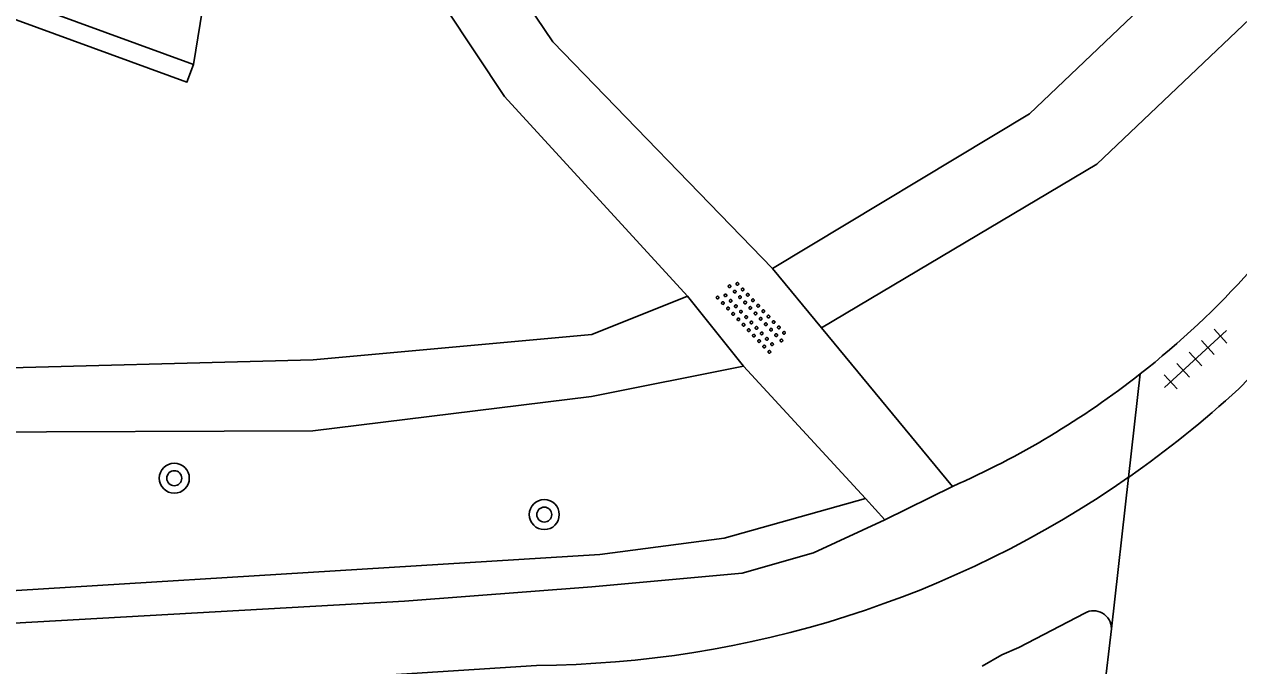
# Model space of a CAD drawing. Extents: x 131000 to 133014, y 396499 to 399001.
# Drawn here: x 132572.6 to 132604.94, y 396917.92 to 396935.02 of the extents above; entities that cross this region are included whole.
import ezdxf

# ---------------------------------------------------------------- set-up
doc = ezdxf.new("R2010")
doc.units = 0
for name, color, linetype in [('gg-afsc-muur', 7, 'Continuous'), ('gg-knt-BGT kruinlijn', 7, 'Continuous'), ('gg-knt-onverhard', 7, 'Continuous'), ('gg-knt-verharding', 7, 'Continuous'), ('gt-grn-groengrens', 7, 'Continuous'), ('gt-grn-weggrens', 7, 'Continuous'), ('gt-symb-boom', 7, 'Continuous'), ('gt-symb-overige verharding', 7, 'Continuous'), ('gt-symb-tegel verharding', 7, 'Continuous')]:
    doc.layers.add(name, color=color, linetype=linetype)

# ---------------------------------------------------------------- blocks, each defined once
blk = doc.blocks.new('gt0-TEG1')
at = {"layer": 'gt-symb-tegel verharding'}
for p, q in [((-1.125, 0), (1.125, 0)), ((-0.9, -0.25), (-0.9, 0.25)), ((-0.45, -0.25), (-0.45, 0.25)), ((0, -0.25), (0, 0.25)), ((0.45, -0.25), (0.45, 0.25)), ((0.9, -0.25), (0.9, 0.25))]:
    blk.add_line(p, q, dxfattribs=at)
blk = doc.blocks.new('gt0-BOOM')
at = {"layer": 'gt-symb-boom'}
for radius in [0.4, 0.2]:
    blk.add_circle((0, 0), radius, dxfattribs=at)
blk = doc.blocks.new('gt0-OVH')
at = {"layer": 'gt-symb-overige verharding'}
for points in [[(-0.972, 0.298), (-0.967, 0.308), (-0.965, 0.319), (-0.966, 0.33), (-0.971, 0.34), (-0.978, 0.348), (-0.988, 0.353), (-0.999, 0.355), (-1.01, 0.354), (-1.02, 0.349), (-1.028, 0.342), (-1.033, 0.332), (-1.035, 0.321), (-1.034, 0.31), (-1.029, 0.3), (-1.022, 0.292), (-1.012, 0.287), (-1.001, 0.285), (-0.99, 0.286), (-0.98, 0.291)], [(-0.772, 0.298), (-0.767, 0.308), (-0.765, 0.319), (-0.766, 0.33), (-0.771, 0.34), (-0.778, 0.348), (-0.788, 0.353), (-0.799, 0.355), (-0.81, 0.354), (-0.82, 0.349), (-0.828, 0.342), (-0.833, 0.332), (-0.835, 0.321), (-0.834, 0.31), (-0.829, 0.3), (-0.822, 0.292), (-0.812, 0.287), (-0.801, 0.285), (-0.79, 0.286), (-0.78, 0.291)], [(-0.572, 0.298), (-0.567, 0.308), (-0.565, 0.319), (-0.566, 0.33), (-0.571, 0.34), (-0.578, 0.348), (-0.588, 0.353), (-0.599, 0.355), (-0.61, 0.354), (-0.62, 0.349), (-0.628, 0.342), (-0.633, 0.332), (-0.635, 0.321), (-0.634, 0.31), (-0.629, 0.3), (-0.622, 0.292), (-0.612, 0.287), (-0.601, 0.285), (-0.59, 0.286), (-0.58, 0.291)], [(-0.372, 0.298), (-0.367, 0.308), (-0.365, 0.319), (-0.366, 0.33), (-0.371, 0.34), (-0.378, 0.348), (-0.388, 0.353), (-0.399, 0.355), (-0.41, 0.354), (-0.42, 0.349), (-0.428, 0.342), (-0.433, 0.332), (-0.435, 0.321), (-0.434, 0.31), (-0.429, 0.3), (-0.422, 0.292), (-0.412, 0.287), (-0.401, 0.285), (-0.39, 0.286), (-0.38, 0.291)], [(-0.172, 0.298), (-0.167, 0.308), (-0.165, 0.319), (-0.166, 0.33), (-0.171, 0.34), (-0.178, 0.348), (-0.188, 0.353), (-0.199, 0.355), (-0.21, 0.354), (-0.22, 0.349), (-0.228, 0.342), (-0.233, 0.332), (-0.235, 0.321), (-0.234, 0.31), (-0.229, 0.3), (-0.222, 0.292), (-0.212, 0.287), (-0.201, 0.285), (-0.19, 0.286), (-0.18, 0.291)], [(0.028, 0.298), (0.033, 0.308), (0.035, 0.319), (0.034, 0.33), (0.029, 0.34), (0.022, 0.348), (0.012, 0.353), (0.001, 0.355), (-0.01, 0.354), (-0.02, 0.349), (-0.028, 0.342), (-0.033, 0.332), (-0.035, 0.321), (-0.034, 0.31), (-0.029, 0.3), (-0.022, 0.292), (-0.012, 0.287), (-0.001, 0.285), (0.01, 0.286), (0.02, 0.291)], [(0.228, 0.298), (0.233, 0.308), (0.235, 0.319), (0.234, 0.33), (0.229, 0.34), (0.222, 0.348), (0.212, 0.353), (0.201, 0.355), (0.19, 0.354), (0.18, 0.349), (0.172, 0.342), (0.167, 0.332), (0.165, 0.321), (0.166, 0.31), (0.171, 0.3), (0.178, 0.292), (0.188, 0.287), (0.199, 0.285), (0.21, 0.286), (0.22, 0.291)], [(0.428, 0.298), (0.433, 0.308), (0.435, 0.319), (0.434, 0.33), (0.429, 0.34), (0.422, 0.348), (0.412, 0.353), (0.401, 0.355), (0.39, 0.354), (0.38, 0.349), (0.372, 0.342), (0.367, 0.332), (0.365, 0.321), (0.366, 0.31), (0.371, 0.3), (0.378, 0.292), (0.388, 0.287), (0.399, 0.285), (0.41, 0.286), (0.42, 0.291)], [(0.628, 0.298), (0.633, 0.308), (0.635, 0.319), (0.634, 0.33), (0.629, 0.34), (0.622, 0.348), (0.612, 0.353), (0.601, 0.355), (0.59, 0.354), (0.58, 0.349), (0.572, 0.342), (0.567, 0.332), (0.565, 0.321), (0.566, 0.31), (0.571, 0.3), (0.578, 0.292), (0.588, 0.287), (0.599, 0.285), (0.61, 0.286), (0.62, 0.291)], [(0.828, 0.298), (0.833, 0.308), (0.835, 0.319), (0.834, 0.33), (0.829, 0.34), (0.822, 0.348), (0.812, 0.353), (0.801, 0.355), (0.79, 0.354), (0.78, 0.349), (0.772, 0.342), (0.767, 0.332), (0.765, 0.321), (0.766, 0.31), (0.771, 0.3), (0.778, 0.292), (0.788, 0.287), (0.799, 0.285), (0.81, 0.286), (0.82, 0.291)], [(1.028, 0.298), (1.033, 0.308), (1.035, 0.319), (1.034, 0.33), (1.029, 0.34), (1.022, 0.348), (1.012, 0.353), (1.001, 0.355), (0.99, 0.354), (0.98, 0.349), (0.972, 0.342), (0.967, 0.332), (0.965, 0.321), (0.966, 0.31), (0.971, 0.3), (0.978, 0.292), (0.988, 0.287), (0.999, 0.285), (1.01, 0.286), (1.02, 0.291)], [(-0.872, 0.106), (-0.867, 0.116), (-0.865, 0.126), (-0.866, 0.137), (-0.871, 0.147), (-0.878, 0.156), (-0.888, 0.161), (-0.899, 0.163), (-0.91, 0.162), (-0.92, 0.157), (-0.928, 0.15), (-0.933, 0.14), (-0.935, 0.129), (-0.934, 0.118), (-0.929, 0.108), (-0.922, 0.1), (-0.912, 0.095), (-0.901, 0.092), (-0.89, 0.094), (-0.88, 0.098)], [(-0.672, 0.106), (-0.667, 0.116), (-0.665, 0.126), (-0.666, 0.137), (-0.671, 0.147), (-0.678, 0.156), (-0.688, 0.161), (-0.699, 0.163), (-0.71, 0.162), (-0.72, 0.157), (-0.728, 0.15), (-0.733, 0.14), (-0.735, 0.129), (-0.734, 0.118), (-0.729, 0.108), (-0.722, 0.1), (-0.712, 0.095), (-0.701, 0.092), (-0.69, 0.094), (-0.68, 0.098)], [(-0.472, 0.106), (-0.467, 0.116), (-0.465, 0.126), (-0.466, 0.137), (-0.471, 0.147), (-0.478, 0.156), (-0.488, 0.161), (-0.499, 0.163), (-0.51, 0.162), (-0.52, 0.157), (-0.528, 0.15), (-0.533, 0.14), (-0.535, 0.129), (-0.534, 0.118), (-0.529, 0.108), (-0.522, 0.1), (-0.512, 0.095), (-0.501, 0.092), (-0.49, 0.094), (-0.48, 0.098)], [(-0.272, 0.106), (-0.267, 0.116), (-0.265, 0.126), (-0.266, 0.137), (-0.271, 0.147), (-0.278, 0.156), (-0.288, 0.161), (-0.299, 0.163), (-0.31, 0.162), (-0.32, 0.157), (-0.328, 0.15), (-0.333, 0.14), (-0.335, 0.129), (-0.334, 0.118), (-0.329, 0.108), (-0.322, 0.1), (-0.312, 0.095), (-0.301, 0.092), (-0.29, 0.094), (-0.28, 0.098)], [(-0.072, 0.106), (-0.067, 0.116), (-0.065, 0.126), (-0.066, 0.137), (-0.071, 0.147), (-0.078, 0.156), (-0.088, 0.161), (-0.099, 0.163), (-0.11, 0.162), (-0.12, 0.157), (-0.128, 0.15), (-0.133, 0.14), (-0.135, 0.129), (-0.134, 0.118), (-0.129, 0.108), (-0.122, 0.1), (-0.112, 0.095), (-0.101, 0.092), (-0.09, 0.094), (-0.08, 0.098)], [(0.128, 0.106), (0.133, 0.116), (0.135, 0.126), (0.134, 0.137), (0.129, 0.147), (0.122, 0.156), (0.112, 0.161), (0.101, 0.163), (0.09, 0.162), (0.08, 0.157), (0.072, 0.15), (0.067, 0.14), (0.065, 0.129), (0.066, 0.118), (0.071, 0.108), (0.078, 0.1), (0.088, 0.095), (0.099, 0.092), (0.11, 0.094), (0.12, 0.098)], [(0.328, 0.106), (0.333, 0.116), (0.335, 0.126), (0.334, 0.137), (0.329, 0.147), (0.322, 0.156), (0.312, 0.161), (0.301, 0.163), (0.29, 0.162), (0.28, 0.157), (0.272, 0.15), (0.267, 0.14), (0.265, 0.129), (0.266, 0.118), (0.271, 0.108), (0.278, 0.1), (0.288, 0.095), (0.299, 0.092), (0.31, 0.094), (0.32, 0.098)], [(0.528, 0.106), (0.533, 0.116), (0.535, 0.126), (0.534, 0.137), (0.529, 0.147), (0.522, 0.156), (0.512, 0.161), (0.501, 0.163), (0.49, 0.162), (0.48, 0.157), (0.472, 0.15), (0.467, 0.14), (0.465, 0.129), (0.466, 0.118), (0.471, 0.108), (0.478, 0.1), (0.488, 0.095), (0.499, 0.092), (0.51, 0.094), (0.52, 0.098)], [(0.728, 0.106), (0.733, 0.116), (0.735, 0.126), (0.734, 0.137), (0.729, 0.147), (0.722, 0.156), (0.712, 0.161), (0.701, 0.163), (0.69, 0.162), (0.68, 0.157), (0.672, 0.15), (0.667, 0.14), (0.665, 0.129), (0.666, 0.118), (0.671, 0.108), (0.678, 0.1), (0.688, 0.095), (0.699, 0.092), (0.71, 0.094), (0.72, 0.098)], [(0.928, 0.106), (0.933, 0.116), (0.935, 0.126), (0.934, 0.137), (0.929, 0.147), (0.922, 0.156), (0.912, 0.161), (0.901, 0.163), (0.89, 0.162), (0.88, 0.157), (0.872, 0.15), (0.867, 0.14), (0.865, 0.129), (0.866, 0.118), (0.871, 0.108), (0.878, 0.1), (0.888, 0.095), (0.899, 0.092), (0.91, 0.094), (0.92, 0.098)], [(-0.972, -0.142), (-0.967, -0.132), (-0.965, -0.121), (-0.966, -0.11), (-0.971, -0.1), (-0.978, -0.092), (-0.988, -0.087), (-0.999, -0.085), (-1.01, -0.086), (-1.02, -0.091), (-1.028, -0.098), (-1.033, -0.108), (-1.035, -0.119), (-1.034, -0.13), (-1.029, -0.14), (-1.022, -0.148), (-1.012, -0.153), (-1.001, -0.155), (-0.99, -0.154), (-0.98, -0.149)], [(-0.872, -0.334), (-0.867, -0.324), (-0.865, -0.314), (-0.866, -0.303), (-0.871, -0.293), (-0.878, -0.284), (-0.888, -0.279), (-0.899, -0.277), (-0.91, -0.278), (-0.92, -0.283), (-0.928, -0.29), (-0.933, -0.3), (-0.935, -0.311), (-0.934, -0.322), (-0.929, -0.332), (-0.922, -0.34), (-0.912, -0.345), (-0.901, -0.348), (-0.89, -0.346), (-0.88, -0.342)], [(-0.772, -0.142), (-0.767, -0.132), (-0.765, -0.121), (-0.766, -0.11), (-0.771, -0.1), (-0.778, -0.092), (-0.788, -0.087), (-0.799, -0.085), (-0.81, -0.086), (-0.82, -0.091), (-0.828, -0.098), (-0.833, -0.108), (-0.835, -0.119), (-0.834, -0.13), (-0.829, -0.14), (-0.822, -0.148), (-0.812, -0.153), (-0.801, -0.155), (-0.79, -0.154), (-0.78, -0.149)], [(-0.672, -0.334), (-0.667, -0.324), (-0.665, -0.314), (-0.666, -0.303), (-0.671, -0.293), (-0.678, -0.284), (-0.688, -0.279), (-0.699, -0.277), (-0.71, -0.278), (-0.72, -0.283), (-0.728, -0.29), (-0.733, -0.3), (-0.735, -0.311), (-0.734, -0.322), (-0.729, -0.332), (-0.722, -0.34), (-0.712, -0.345), (-0.701, -0.348), (-0.69, -0.346), (-0.68, -0.342)], [(-0.572, -0.142), (-0.567, -0.132), (-0.565, -0.121), (-0.566, -0.11), (-0.571, -0.1), (-0.578, -0.092), (-0.588, -0.087), (-0.599, -0.085), (-0.61, -0.086), (-0.62, -0.091), (-0.628, -0.098), (-0.633, -0.108), (-0.635, -0.119), (-0.634, -0.13), (-0.629, -0.14), (-0.622, -0.148), (-0.612, -0.153), (-0.601, -0.155), (-0.59, -0.154), (-0.58, -0.149)], [(-0.472, -0.334), (-0.467, -0.324), (-0.465, -0.314), (-0.466, -0.303), (-0.471, -0.293), (-0.478, -0.284), (-0.488, -0.279), (-0.499, -0.277), (-0.51, -0.278), (-0.52, -0.283), (-0.528, -0.29), (-0.533, -0.3), (-0.535, -0.311), (-0.534, -0.322), (-0.529, -0.332), (-0.522, -0.34), (-0.512, -0.345), (-0.501, -0.348), (-0.49, -0.346), (-0.48, -0.342)], [(-0.372, -0.142), (-0.367, -0.132), (-0.365, -0.121), (-0.366, -0.11), (-0.371, -0.1), (-0.378, -0.092), (-0.388, -0.087), (-0.399, -0.085), (-0.41, -0.086), (-0.42, -0.091), (-0.428, -0.098), (-0.433, -0.108), (-0.435, -0.119), (-0.434, -0.13), (-0.429, -0.14), (-0.422, -0.148), (-0.412, -0.153), (-0.401, -0.155), (-0.39, -0.154), (-0.38, -0.149)], [(-0.272, -0.334), (-0.267, -0.324), (-0.265, -0.314), (-0.266, -0.303), (-0.271, -0.293), (-0.278, -0.284), (-0.288, -0.279), (-0.299, -0.277), (-0.31, -0.278), (-0.32, -0.283), (-0.328, -0.29), (-0.333, -0.3), (-0.335, -0.311), (-0.334, -0.322), (-0.329, -0.332), (-0.322, -0.34), (-0.312, -0.345), (-0.301, -0.348), (-0.29, -0.346), (-0.28, -0.342)], [(-0.172, -0.142), (-0.167, -0.132), (-0.165, -0.121), (-0.166, -0.11), (-0.171, -0.1), (-0.178, -0.092), (-0.188, -0.087), (-0.199, -0.085), (-0.21, -0.086), (-0.22, -0.091), (-0.228, -0.098), (-0.233, -0.108), (-0.235, -0.119), (-0.234, -0.13), (-0.229, -0.14), (-0.222, -0.148), (-0.212, -0.153), (-0.201, -0.155), (-0.19, -0.154), (-0.18, -0.149)], [(-0.072, -0.334), (-0.067, -0.324), (-0.065, -0.314), (-0.066, -0.303), (-0.071, -0.293), (-0.078, -0.284), (-0.088, -0.279), (-0.099, -0.277), (-0.11, -0.278), (-0.12, -0.283), (-0.128, -0.29), (-0.133, -0.3), (-0.135, -0.311), (-0.134, -0.322), (-0.129, -0.332), (-0.122, -0.34), (-0.112, -0.345), (-0.101, -0.348), (-0.09, -0.346), (-0.08, -0.342)], [(0.028, -0.142), (0.033, -0.132), (0.035, -0.121), (0.034, -0.11), (0.029, -0.1), (0.022, -0.092), (0.012, -0.087), (0.001, -0.085), (-0.01, -0.086), (-0.02, -0.091), (-0.028, -0.098), (-0.033, -0.108), (-0.035, -0.119), (-0.034, -0.13), (-0.029, -0.14), (-0.022, -0.148), (-0.012, -0.153), (-0.001, -0.155), (0.01, -0.154), (0.02, -0.149)], [(0.128, -0.334), (0.133, -0.324), (0.135, -0.314), (0.134, -0.303), (0.129, -0.293), (0.122, -0.284), (0.112, -0.279), (0.101, -0.277), (0.09, -0.278), (0.08, -0.283), (0.072, -0.29), (0.067, -0.3), (0.065, -0.311), (0.066, -0.322), (0.071, -0.332), (0.078, -0.34), (0.088, -0.345), (0.099, -0.348), (0.11, -0.346), (0.12, -0.342)], [(0.228, -0.142), (0.233, -0.132), (0.235, -0.121), (0.234, -0.11), (0.229, -0.1), (0.222, -0.092), (0.212, -0.087), (0.201, -0.085), (0.19, -0.086), (0.18, -0.091), (0.172, -0.098), (0.167, -0.108), (0.165, -0.119), (0.166, -0.13), (0.171, -0.14), (0.178, -0.148), (0.188, -0.153), (0.199, -0.155), (0.21, -0.154), (0.22, -0.149)], [(0.328, -0.334), (0.333, -0.324), (0.335, -0.314), (0.334, -0.303), (0.329, -0.293), (0.322, -0.284), (0.312, -0.279), (0.301, -0.277), (0.29, -0.278), (0.28, -0.283), (0.272, -0.29), (0.267, -0.3), (0.265, -0.311), (0.266, -0.322), (0.271, -0.332), (0.278, -0.34), (0.288, -0.345), (0.299, -0.348), (0.31, -0.346), (0.32, -0.342)], [(0.428, -0.142), (0.433, -0.132), (0.435, -0.121), (0.434, -0.11), (0.429, -0.1), (0.422, -0.092), (0.412, -0.087), (0.401, -0.085), (0.39, -0.086), (0.38, -0.091), (0.372, -0.098), (0.367, -0.108), (0.365, -0.119), (0.366, -0.13), (0.371, -0.14), (0.378, -0.148), (0.388, -0.153), (0.399, -0.155), (0.41, -0.154), (0.42, -0.149)], [(0.528, -0.334), (0.533, -0.324), (0.535, -0.314), (0.534, -0.303), (0.529, -0.293), (0.522, -0.284), (0.512, -0.279), (0.501, -0.277), (0.49, -0.278), (0.48, -0.283), (0.472, -0.29), (0.467, -0.3), (0.465, -0.311), (0.466, -0.322), (0.471, -0.332), (0.478, -0.34), (0.488, -0.345), (0.499, -0.348), (0.51, -0.346), (0.52, -0.342)], [(0.628, -0.142), (0.633, -0.132), (0.635, -0.121), (0.634, -0.11), (0.629, -0.1), (0.622, -0.092), (0.612, -0.087), (0.601, -0.085), (0.59, -0.086), (0.58, -0.091), (0.572, -0.098), (0.567, -0.108), (0.565, -0.119), (0.566, -0.13), (0.571, -0.14), (0.578, -0.148), (0.588, -0.153), (0.599, -0.155), (0.61, -0.154), (0.62, -0.149)], [(0.728, -0.334), (0.733, -0.324), (0.735, -0.314), (0.734, -0.303), (0.729, -0.293), (0.722, -0.284), (0.712, -0.279), (0.701, -0.277), (0.69, -0.278), (0.68, -0.283), (0.672, -0.29), (0.667, -0.3), (0.665, -0.311), (0.666, -0.322), (0.671, -0.332), (0.678, -0.34), (0.688, -0.345), (0.699, -0.348), (0.71, -0.346), (0.72, -0.342)], [(0.828, -0.142), (0.833, -0.132), (0.835, -0.121), (0.834, -0.11), (0.829, -0.1), (0.822, -0.092), (0.812, -0.087), (0.801, -0.085), (0.79, -0.086), (0.78, -0.091), (0.772, -0.098), (0.767, -0.108), (0.765, -0.119), (0.766, -0.13), (0.771, -0.14), (0.778, -0.148), (0.788, -0.153), (0.799, -0.155), (0.81, -0.154), (0.82, -0.149)], [(0.928, -0.334), (0.933, -0.324), (0.935, -0.314), (0.934, -0.303), (0.929, -0.293), (0.922, -0.284), (0.912, -0.279), (0.901, -0.277), (0.89, -0.278), (0.88, -0.283), (0.872, -0.29), (0.867, -0.3), (0.865, -0.311), (0.866, -0.322), (0.871, -0.332), (0.878, -0.34), (0.888, -0.345), (0.899, -0.348), (0.91, -0.346), (0.92, -0.342)], [(1.028, -0.142), (1.033, -0.132), (1.035, -0.121), (1.034, -0.11), (1.029, -0.1), (1.022, -0.092), (1.012, -0.087), (1.001, -0.085), (0.99, -0.086), (0.98, -0.091), (0.972, -0.098), (0.967, -0.108), (0.965, -0.119), (0.966, -0.13), (0.971, -0.14), (0.978, -0.148), (0.988, -0.153), (0.999, -0.155), (1.01, -0.154), (1.02, -0.149)]]:
    blk.add_lwpolyline(points, close=True, dxfattribs=at)

msp = doc.modelspace()

# ---------------------------------------------------------------- linework, layer by layer
at = {"layer": 'gg-afsc-muur'}
msp.add_line((132577.1, 396933.946), (132573.234, 396935.365), dxfattribs=at)
msp.add_lwpolyline([(132556.786, 396940.845), (132576.929, 396933.477), (132577.1, 396933.946)], dxfattribs=at)
at = {"layer": 'gg-knt-BGT kruinlijn'}
msp.add_line((132578.119, 396940.215), (132577.1, 396933.946), dxfattribs=at)
at = {"layer": 'gg-knt-onverhard'}
for p, q in [((132593.833, 396926.926), (132597.323, 396922.703)), ((132595.001, 396922.376), (132591.755, 396925.91)), ((132595.521, 396921.81), (132595.001, 396922.376))]:
    msp.add_line(p, q, dxfattribs=at)
for points in [[(132606.268, 396978.215), (132613.967, 396964.643), (132615.938, 396960.377), (132616.184, 396953.317), (132613.467, 396945.836), (132607.73, 396937.543), (132601.167, 396931.292), (132593.833, 396926.926)], [(132592.526, 396928.515), (132599.372, 396932.631), (132606.124, 396939.076), (132611.712, 396946.343), (132614.165, 396953.371), (132614.178, 396958.963), (132612.366, 396963.424), (132604.662, 396976.761)], [(132582.261, 396960.503), (132581.106, 396959.036), (132578.812, 396953.069), (132579.09, 396945.976), (132581.474, 396939.003), (132585.383, 396933.093), (132590.258, 396927.77)], [(132582.999, 396940.184), (132583.12, 396939.826), (132586.677, 396934.556), (132592.526, 396928.515)], [(132590.258, 396927.77), (132587.712, 396926.75), (132580.287, 396926.078), (132570.877, 396925.826), (132561.626, 396926.313), (132552.282, 396927.661), (132542.762, 396930.199), (132535.262, 396933.733)], [(132591.755, 396925.91), (132587.702, 396925.095), (132580.286, 396924.185), (132570.819, 396924.145), (132561.419, 396924.572), (132551.857, 396925.875), (132549.646, 396926.509)]]:
    msp.add_lwpolyline(points, dxfattribs=at)
at = {"layer": 'gg-knt-verharding'}
for p, q in [((132595.521, 396921.81), (132597.323, 396922.703)), ((132601.552, 396918.91), (132600.284, 396907.896)), ((132598.108, 396917.914), (132598.633, 396918.21))]:
    msp.add_line(p, q, dxfattribs=at)
for points in [[(132604.944, 396925.302), (132606.357, 396926.762), (132607.552, 396928.165)], [(132586.24, 396917.93), (132566.17, 396916.64), (132555.22, 396916.22), (132551.48, 396916.28), (132500.73, 396922.09)], [(132556.717, 396918.175), (132582.72, 396919.645), (132587.713, 396920.027), (132591.719, 396920.388), (132593.622, 396920.936), (132595.521, 396921.81)], [(132598.633, 396918.21), (132599.088, 396918.411), (132600.843, 396919.327)]]:
    msp.add_lwpolyline(points, dxfattribs=at)
for centre, radius, start, end in [((132587.989, 396943.92), 23.18, 308.1894, 328.1478), ((132587.985, 396943.931), 23.191, 293.7445, 308.1796), ((132586.033, 396945.842), 27.92, 304.9023, 312.6359), ((132586.055, 396945.814), 27.884, 270.381, 304.8988), ((132601.077, 396918.913), 0.475, 359.5866, 119.4894)]:
    msp.add_arc(centre, radius, start, end, dxfattribs=at)
at = {"layer": 'gt-grn-groengrens'}
msp.add_lwpolyline([(132549.646, 396926.509), (132555.668, 396919.147), (132566.045, 396919.539), (132587.929, 396920.889), (132591.242, 396921.327), (132595.001, 396922.376)], dxfattribs=at)
at = {"layer": 'gt-grn-weggrens'}
for p, q in [((132592.526, 396928.515), (132593.833, 396926.926)), ((132590.258, 396927.77), (132591.755, 396925.91)), ((132602.008, 396922.944), (132602.32, 396925.701)), ((132601.552, 396918.91), (132602.008, 396922.944))]:
    msp.add_line(p, q, dxfattribs=at)

# ---------------------------------------------------------------- block references
at = {"layer": 'gt-symb-boom'}
for p in [(132576.592, 396922.921), (132586.447, 396921.951)]:
    msp.add_blockref('gt0-BOOM', p, dxfattribs=at)
at = {"layer": 'gt-symb-overige verharding', "rotation": 133.5810740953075}
msp.add_blockref('gt0-OVH', (132591.986, 396927.232), dxfattribs=at)
at = {"layer": 'gt-symb-tegel verharding', "rotation": 42.60899614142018}
msp.add_blockref('gt0-TEG1', (132603.794, 396926.1), dxfattribs=at)

doc.saveas('drawing.dxf')
